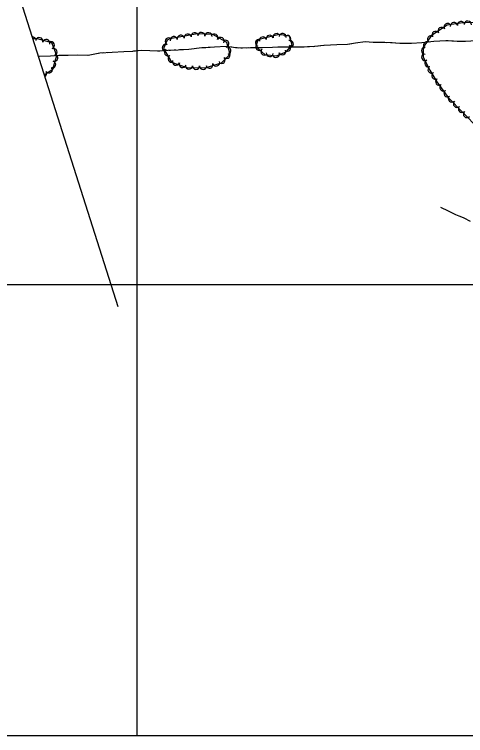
# Model space of a CAD drawing. Extents: x 353423 to 364002, y 127000 to 201942.
# Drawn here: x 361364 to 361864, y 127000 to 127799 of the extents above; entities that cross this region are included whole.
import ezdxf

# ---------------------------------------------------------------- set-up
doc = ezdxf.new("R2010")
doc.units = 0
for name, color, linetype in [('E_FEN_Generic', 7, 'Continuous'), ('E_LAND_TreeLine', 7, 'Continuous'), ('E_RDWY_Gravel', 7, 'Continuous'), ('E_STRUCT_WingWall', 7, 'Continuous')]:
    doc.layers.add(name, color=color, linetype=linetype)

msp = doc.modelspace()

# ---------------------------------------------------------------- linework, layer by layer
at = {"layer": 'E_FEN_Generic'}
for points in [[(361878.05, 127673.32), (361888.9, 127668.57), (361903.81, 127665.87), (361922.99, 127666.93), (361939.65, 127674.48), (361957.97, 127690.26), (361968.87, 127710.14), (361970.48, 127733.21), (361962.04, 127757.31), (361950.14, 127773.54), (361932.05, 127783.41), (361915.69, 127787.87), (361899.97, 127790.41), (361885.64, 127789.76), (361863.62, 127790.39), (361843.61, 127787.66), (361826.18, 127776.19), (361817.18, 127763.02), (361817.07, 127751.99), (361824.37, 127737.57), (361832.35, 127724.9), (361844.85, 127707.36), (361878.05, 127673.32)], [(361536.46, 127772.41), (361533.39, 127770.9), (361529.39, 127761.75), (361537.97, 127746.74), (361555.21, 127740.67), (361575.54, 127740.29), (361593.38, 127745.71), (361603.13, 127755.49), (361599.59, 127768.46), (361584.01, 127777.07), (361567.04, 127777.94), (361536.46, 127772.41)], [(361635.18, 127771.68), (361633.63, 127769.95), (361631.7, 127763.99), (361641.45, 127755.15), (361654.38, 127753.65), (361665.08, 127757.95), (361671.85, 127765.83), (361668.81, 127775.22), (361657.55, 127777.21), (361635.18, 127771.68)], [(361397.05, 127732.39), (361406.51, 127738.97), (361411.11, 127754.05), (361405.63, 127768.02), (361389.77, 127772.54), (361384.26, 127772.6)]]:
    msp.add_lwpolyline(points, dxfattribs=at)
for centre, radius, start, end in [((361859.02, 127787.65), 3.98, 7.75941, 187.74409), ((361866.61, 127788.21), 3.98, 358.37398, 178.35866), ((361837.55, 127781.17), 3.98, 33.35585, 213.34053), ((361844.2, 127785.55), 3.98, 33.35585, 213.34053), ((361851.13, 127786.58), 3.98, 7.75941, 187.74409), ((361548.45, 127772.49), 3.94, 10.25595, 190.24063), ((361556.19, 127773.89), 3.94, 10.25595, 190.24063), ((361563.94, 127775.29), 3.94, 10.25595, 190.24063), ((361571.28, 127775.66), 3.94, 357.06275, 177.04743), ((361579.14, 127775.26), 3.94, 357.06275, 177.04743), ((361585.73, 127773.76), 3.94, 331.09221, 151.07689), ((361646.98, 127772.5), 3.89, 13.91907, 193.90375), ((361654.53, 127774.37), 3.89, 13.91907, 193.90375), ((361661.29, 127774.49), 3.89, 349.97936, 169.96404), ((361666.37, 127772.39), 3.89, 317.59561, 137.58029), ((361825.81, 127771.96), 3.98, 55.6671, 235.65178), ((361830.89, 127776.79), 3.98, 33.35585, 213.34053), ((361384.1, 127770.49), 4.03, 359.42283, 96.43894), ((361391.52, 127769.85), 4.03, 344.09567, 164.08034), ((361399.27, 127767.64), 4.03, 344.09567, 164.08034), ((361404.42, 127765.34), 4.03, 291.4488, 111.43348), ((361535.07, 127769.6), 3.94, 66.42693, 246.41161), ((361540.7, 127771.08), 3.94, 10.25595, 190.24063), ((361592.62, 127769.96), 3.94, 331.09221, 151.07689), ((361597.88, 127766.91), 3.94, 285.27025, 105.25493), ((361635.08, 127767.84), 3.89, 72.12784, 252.11252), ((361639.44, 127770.63), 3.89, 13.91907, 193.90375), ((361669.42, 127766.73), 3.89, 287.99306, 107.97774), ((361821.32, 127765.38), 3.98, 55.6671, 235.65178), ((361407.36, 127757.83), 4.03, 291.4488, 111.43348), ((361531.92, 127762.39), 3.94, 66.42693, 246.41161), ((361534.3, 127757.32), 3.94, 119.75871, 299.74339), ((361599.95, 127759.31), 3.94, 285.27025, 105.25493), ((361635.34, 127763.43), 3.89, 137.81807, 317.80275), ((361641.1, 127758.21), 3.89, 137.81807, 317.80275), ((361661.03, 127758.52), 3.89, 201.90685, 21.89153), ((361666.29, 127762.48), 3.89, 229.33638, 49.32106), ((361819.23, 127759.31), 3.98, 89.42574, 269.41041), ((361408.17, 127751.64), 4.03, 253.04705, 73.03173), ((361538.2, 127750.49), 3.94, 119.75871, 299.74339), ((361593.75, 127749), 3.94, 225.07811, 45.06279), ((361599.31, 127754.57), 3.94, 225.07811, 45.06279), ((361647.11, 127756.54), 3.89, 173.37494, 353.35962), ((361653.82, 127755.62), 3.89, 201.90685, 21.89153), ((361819.21, 127752.37), 3.98, 116.86433, 296.849), ((361405.82, 127743.92), 4.03, 253.04705, 73.03173), ((361543.12, 127747.11), 3.94, 160.60031, 340.58499), ((361550.55, 127744.5), 3.94, 160.60031, 340.58499), ((361580.19, 127743.86), 3.94, 196.90259, 16.88727), ((361587.72, 127746.15), 3.94, 196.90259, 16.88727), ((361822.81, 127745.26), 3.98, 116.86433, 296.849), ((361395.79, 127734.09), 4.03, 297.33361, 34.7777), ((361402.41, 127738.69), 4.03, 214.79302, 34.7777), ((361557.45, 127742.69), 3.94, 178.9563, 358.94098), ((361565.32, 127742.54), 3.94, 178.9563, 358.94098), ((361573.19, 127742.4), 3.94, 178.9563, 358.94098), ((361826.34, 127738.34), 3.98, 122.20088, 302.18556), ((361830.59, 127731.6), 3.98, 122.20088, 302.18556), ((361834.83, 127725), 3.98, 125.5138, 305.49848), ((361839.46, 127718.51), 3.98, 125.5138, 305.49848), ((361844.09, 127712.03), 3.98, 125.5138, 305.49848), ((361848.95, 127706.15), 3.98, 134.28347, 314.26815), ((361854.51, 127700.44), 3.98, 134.28347, 314.26815), ((361860.08, 127694.74), 3.98, 134.28347, 314.26815), ((361865.64, 127689.03), 3.98, 134.28347, 314.26815)]:
    msp.add_arc(centre, radius, start, end, dxfattribs=at)
at = {"layer": 'E_LAND_TreeLine'}
for p, q in [((361500, 127000), (361500, 129500)), ((360500, 127500), (363500, 127500)), ((360500, 127000), (363500, 127000))]:
    msp.add_line(p, q, dxfattribs=at)
at = {"layer": 'E_RDWY_Gravel'}
msp.add_lwpolyline([(360907.5, 129271.12), (361478.73, 127475.64)], dxfattribs=at)
at = {"layer": 'E_STRUCT_WingWall'}
for points in [[(361875.77, 127770.29), (361863.9, 127769.31), (361854.95, 127769.53), (361842.02, 127770.25), (361828.91, 127769.65), (361815.76, 127767.91), (361804.29, 127767.33), (361791.39, 127767.44), (361781.53, 127767.92), (361774.19, 127768.26), (361761.52, 127768.42), (361752.76, 127769), (361742.21, 127767.55), (361733.32, 127765.98), (361721.21, 127765.67), (361707.51, 127765.21), (361696.81, 127763.85), (361689.11, 127763.45), (361677.69, 127763.02), (361664.39, 127763.25), (361650, 127762.95), (361638.86, 127762.56), (361625.85, 127762.32), (361612.54, 127762.13), (361598.83, 127763.92), (361585.95, 127763.05), (361571.7, 127762.29), (361557.38, 127760.7), (361545.41, 127760.04), (361534.02, 127759.43), (361522.81, 127758.73), (361514.13, 127759.19), (361504.52, 127759.32), (361494.78, 127758.51), (361485.35, 127758), (361472.48, 127757.16), (361458.7, 127756.55), (361445.85, 127753.93), (361434.24, 127754.26), (361423.73, 127753.79), (361413.32, 127753.94), (361403.98, 127753.39), (361392.01, 127752.92), (361390.54, 127752.85)], [(361764.73, 127768.38), (361761.52, 127768.42), (361752.76, 127769), (361742.21, 127767.55), (361735.91, 127766.44)], [(361770.73, 127768.31), (361768.73, 127768.33)], [(361776.74, 127768.14), (361774.74, 127768.24)], [(361782.74, 127767.86), (361781.53, 127767.92), (361780.74, 127767.96)], [(361815.76, 127767.91), (361815.76, 127767.91), (361804.29, 127767.33), (361791.39, 127767.44), (361786.74, 127767.67)], [(361844.67, 127770.1), (361842.02, 127770.25), (361828.91, 127769.65), (361815.76, 127767.91)], [(361850.67, 127769.77), (361848.67, 127769.88)], [(361856.67, 127769.49), (361854.95, 127769.53), (361854.67, 127769.55)], [(361862.67, 127769.34), (361860.67, 127769.39)], [(361543.1, 127759.92), (361541.1, 127759.81)], [(361576.04, 127762.52), (361571.7, 127762.29), (361557.38, 127760.7), (361547.1, 127760.14)], [(361604.98, 127763.11), (361598.83, 127763.92), (361585.95, 127763.05), (361576.04, 127762.52)], [(361610.94, 127762.34), (361608.96, 127762.6)], [(361616.94, 127762.19), (361614.93, 127762.16)], [(361622.95, 127762.28), (361620.94, 127762.25)], [(361655.98, 127763.07), (361650, 127762.95), (361638.86, 127762.56), (361626.95, 127762.35)], [(361685.02, 127763.29), (361677.69, 127763.02), (361664.39, 127763.25), (361655.98, 127763.07)], [(361691.01, 127763.54), (361689.11, 127763.45), (361689.02, 127763.44)], [(361697, 127763.87), (361696.81, 127763.85), (361695.01, 127763.75)], [(361702.96, 127764.63), (361700.97, 127764.38)], [(361735.91, 127766.44), (361733.32, 127765.98), (361721.21, 127765.67), (361707.51, 127765.21), (361706.93, 127765.13)], [(361416.35, 127753.9), (361413.32, 127753.94), (361403.98, 127753.39), (361392.01, 127752.92), (361390.54, 127752.85)], [(361445.38, 127753.95), (361434.24, 127754.26), (361423.73, 127753.79), (361416.35, 127753.9)], [(361451.28, 127755.04), (361449.31, 127754.64)], [(361457.16, 127756.24), (361455.2, 127755.84)], [(361463.13, 127756.75), (361461.13, 127756.66)], [(361496.11, 127758.62), (361494.78, 127758.51), (361485.35, 127758), (361472.48, 127757.16), (361467.13, 127756.92)], [(361525.11, 127758.87), (361522.81, 127758.73), (361514.13, 127759.19), (361504.52, 127759.32), (361496.11, 127758.62)], [(361531.11, 127759.25), (361529.11, 127759.12)], [(361537.1, 127759.6), (361535.1, 127759.49)], [(361869.53, 127569.76), (361862.48, 127573.73), (361857.03, 127575.98), (361853.32, 127577.32), (361845.11, 127581.25), (361836.56, 127585.38)], [(361861.82, 127574), (361857.03, 127575.98), (361853.32, 127577.32), (361845.11, 127581.25), (361836.56, 127585.38)]]:
    msp.add_lwpolyline(points, dxfattribs=at)

doc.saveas('drawing.dxf')
